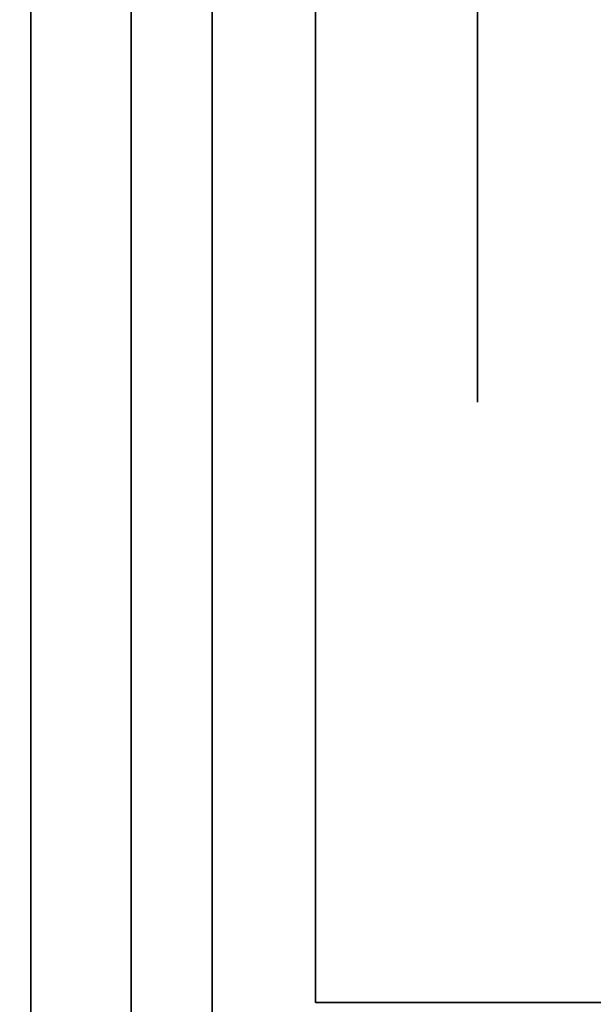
# Model space of a CAD drawing. Extents: x -1299 to -1246.9, y 2743.7 to 2747.9.
# Tile 275 of 656: x -1260.999 to -1260.9636, y 2744.8428 to 2744.9037. Entities that reach past the tile are written whole.
import ezdxf

# ---------------------------------------------------------------- set-up
doc = ezdxf.new("R2010")
doc.units = 0
doc.header["$LTSCALE"] = 150
doc.header["$MEASUREMENT"] = 0
doc.layers.add('3DFACE_BOLT', color=7, linetype='CONTINUOUS')
doc.layers.add('3DFACE_SHAPE', color=7, linetype='CONTINUOUS')

msp = doc.modelspace()

# ---------------------------------------------------------------- linework, layer by layer
at = {"layer": '3DFACE_BOLT', "color": 1}
for points, invisible_edges in [([(-1260.970719, 2744.906824, 0.138), (-1260.970719, 2744.900136, 0.126417), (-1260.980719, 2744.906824, 0.138)], 14), ([(-1260.980719, 2744.906824, 0.138), (-1260.970719, 2744.900136, 0.126417), (-1260.980719, 2744.900136, 0.126417)], 3), ([(-1260.970719, 2744.900136, 0.149583), (-1260.970719, 2744.906824, 0.138), (-1260.980719, 2744.900136, 0.149583)], 14), ([(-1260.980719, 2744.900136, 0.149583), (-1260.970719, 2744.906824, 0.138), (-1260.980719, 2744.906824, 0.138)], 3), ([(-1260.980719, 2744.906824, 0.138), (-1260.980719, 2744.900136, 0.126417), (-1260.980719, 2744.900136, 0.149583)], 2), ([(-1260.970719, 2744.906824, 0.068), (-1260.970719, 2744.900136, 0.056417), (-1260.980719, 2744.906824, 0.068)], 14), ([(-1260.980719, 2744.906824, 0.068), (-1260.970719, 2744.900136, 0.056417), (-1260.980719, 2744.900136, 0.056417)], 3), ([(-1260.970719, 2744.900136, 0.079583), (-1260.970719, 2744.906824, 0.068), (-1260.980719, 2744.900136, 0.079583)], 14), ([(-1260.980719, 2744.900136, 0.079583), (-1260.970719, 2744.906824, 0.068), (-1260.980719, 2744.906824, 0.068)], 3), ([(-1260.980719, 2744.906824, 0.068), (-1260.980719, 2744.900136, 0.056417), (-1260.980719, 2744.900136, 0.079583)], 2), ([(-1260.970719, 2744.906824, 0.138), (-1260.970719, 2744.900136, 0.149583), (-1260.970719, 2744.900136, 0.126417)], 2), ([(-1260.970719, 2744.906824, 0.068), (-1260.970719, 2744.900136, 0.079583), (-1260.970719, 2744.900136, 0.056417)], 2), ([(-1260.980719, 2744.901449, 0.138), (-1260.980719, 2744.901057, 0.135528), (-1261.030719, 2744.901449, 0.138)], 14), ([(-1261.030719, 2744.901449, 0.138), (-1260.980719, 2744.901057, 0.135528), (-1261.030719, 2744.901057, 0.135528)], 3), ([(-1260.980719, 2744.901057, 0.140472), (-1260.980719, 2744.901449, 0.138), (-1261.030719, 2744.901057, 0.140472)], 14), ([(-1261.030719, 2744.901057, 0.140472), (-1260.980719, 2744.901449, 0.138), (-1261.030719, 2744.901449, 0.138)], 3), ([(-1260.980719, 2744.901449, 0.068), (-1260.980719, 2744.901057, 0.065528), (-1261.030719, 2744.901449, 0.068)], 14), ([(-1261.030719, 2744.901449, 0.068), (-1260.980719, 2744.901057, 0.065528), (-1261.030719, 2744.901057, 0.065528)], 3), ([(-1260.980719, 2744.901057, 0.070472), (-1260.980719, 2744.901449, 0.068), (-1261.030719, 2744.901057, 0.070472)], 14), ([(-1261.030719, 2744.901057, 0.070472), (-1260.980719, 2744.901449, 0.068), (-1261.030719, 2744.901449, 0.068)], 3), ([(-1260.980719, 2744.901057, 0.135528), (-1260.980719, 2744.899921, 0.133298), (-1261.030719, 2744.901057, 0.135528)], 14), ([(-1261.030719, 2744.901057, 0.135528), (-1260.980719, 2744.899921, 0.133298), (-1261.030719, 2744.899921, 0.133298)], 3), ([(-1260.980719, 2744.899921, 0.142702), (-1260.980719, 2744.901057, 0.140472), (-1261.030719, 2744.899921, 0.142702)], 14), ([(-1261.030719, 2744.899921, 0.142702), (-1260.980719, 2744.901057, 0.140472), (-1261.030719, 2744.901057, 0.140472)], 3), ([(-1260.980719, 2744.901057, 0.065528), (-1260.980719, 2744.899921, 0.063298), (-1261.030719, 2744.901057, 0.065528)], 14), ([(-1261.030719, 2744.901057, 0.065528), (-1260.980719, 2744.899921, 0.063298), (-1261.030719, 2744.899921, 0.063298)], 3), ([(-1260.980719, 2744.899921, 0.072702), (-1260.980719, 2744.901057, 0.070472), (-1261.030719, 2744.899921, 0.072702)], 14), ([(-1261.030719, 2744.899921, 0.072702), (-1260.980719, 2744.901057, 0.070472), (-1261.030719, 2744.901057, 0.070472)], 3), ([(-1260.980719, 2744.901449, 0.138), (-1260.980719, 2744.901057, 0.140472), (-1260.980719, 2744.901057, 0.135528)], 2), ([(-1260.980719, 2744.901449, 0.068), (-1260.980719, 2744.901057, 0.070472), (-1260.980719, 2744.901057, 0.065528)], 2), ([(-1260.980719, 2744.901057, 0.140472), (-1260.980719, 2744.899921, 0.142702), (-1260.980719, 2744.901057, 0.135528)], 14), ([(-1260.980719, 2744.901057, 0.135528), (-1260.980719, 2744.899921, 0.142702), (-1260.980719, 2744.899921, 0.133298)], 3), ([(-1260.980719, 2744.901057, 0.070472), (-1260.980719, 2744.899921, 0.072702), (-1260.980719, 2744.901057, 0.065528)], 14), ([(-1260.980719, 2744.901057, 0.065528), (-1260.980719, 2744.899921, 0.072702), (-1260.980719, 2744.899921, 0.063298)], 3), ([(-1260.980719, 2744.899921, 0.133298), (-1260.980719, 2744.898151, 0.131528), (-1261.030719, 2744.899921, 0.133298)], 14), ([(-1261.030719, 2744.899921, 0.133298), (-1260.980719, 2744.898151, 0.131528), (-1261.030719, 2744.898151, 0.131528)], 3), ([(-1260.980719, 2744.898151, 0.144472), (-1260.980719, 2744.899921, 0.142702), (-1261.030719, 2744.898151, 0.144472)], 14), ([(-1261.030719, 2744.898151, 0.144472), (-1260.980719, 2744.899921, 0.142702), (-1261.030719, 2744.899921, 0.142702)], 3), ([(-1260.980719, 2744.899921, 0.063298), (-1260.980719, 2744.898151, 0.061528), (-1261.030719, 2744.899921, 0.063298)], 14), ([(-1261.030719, 2744.899921, 0.063298), (-1260.980719, 2744.898151, 0.061528), (-1261.030719, 2744.898151, 0.061528)], 3), ([(-1260.980719, 2744.898151, 0.074472), (-1260.980719, 2744.899921, 0.072702), (-1261.030719, 2744.898151, 0.074472)], 14), ([(-1261.030719, 2744.898151, 0.074472), (-1260.980719, 2744.899921, 0.072702), (-1261.030719, 2744.899921, 0.072702)], 3), ([(-1260.970719, 2744.900136, 0.126417), (-1260.970719, 2744.886761, 0.126417), (-1260.980719, 2744.900136, 0.126417)], 14), ([(-1260.980719, 2744.900136, 0.126417), (-1260.970719, 2744.886761, 0.126417), (-1260.980719, 2744.886761, 0.126417)], 3), ([(-1260.970719, 2744.886761, 0.149583), (-1260.970719, 2744.900136, 0.149583), (-1260.980719, 2744.886761, 0.149583)], 14), ([(-1260.980719, 2744.886761, 0.149583), (-1260.970719, 2744.900136, 0.149583), (-1260.980719, 2744.900136, 0.149583)], 3), ([(-1260.980719, 2744.900136, 0.126417), (-1260.980719, 2744.886761, 0.126417), (-1260.980719, 2744.900136, 0.149583)], 14), ([(-1260.980719, 2744.900136, 0.149583), (-1260.980719, 2744.886761, 0.126417), (-1260.980719, 2744.886761, 0.149583)], 3), ([(-1260.970719, 2744.900136, 0.056417), (-1260.970719, 2744.886761, 0.056417), (-1260.980719, 2744.900136, 0.056417)], 14), ([(-1260.980719, 2744.900136, 0.056417), (-1260.970719, 2744.886761, 0.056417), (-1260.980719, 2744.886761, 0.056417)], 3), ([(-1260.970719, 2744.886761, 0.079583), (-1260.970719, 2744.900136, 0.079583), (-1260.980719, 2744.886761, 0.079583)], 14), ([(-1260.980719, 2744.886761, 0.079583), (-1260.970719, 2744.900136, 0.079583), (-1260.980719, 2744.900136, 0.079583)], 3), ([(-1260.980719, 2744.900136, 0.056417), (-1260.980719, 2744.886761, 0.056417), (-1260.980719, 2744.900136, 0.079583)], 14), ([(-1260.980719, 2744.900136, 0.079583), (-1260.980719, 2744.886761, 0.056417), (-1260.980719, 2744.886761, 0.079583)], 3), ([(-1260.980719, 2744.899921, 0.142702), (-1260.980719, 2744.898151, 0.144472), (-1260.980719, 2744.899921, 0.133298)], 14), ([(-1260.980719, 2744.899921, 0.133298), (-1260.980719, 2744.898151, 0.144472), (-1260.980719, 2744.898151, 0.131528)], 3), ([(-1260.980719, 2744.899921, 0.072702), (-1260.980719, 2744.898151, 0.074472), (-1260.980719, 2744.899921, 0.063298)], 14), ([(-1260.980719, 2744.899921, 0.063298), (-1260.980719, 2744.898151, 0.074472), (-1260.980719, 2744.898151, 0.061528)], 3), ([(-1260.970719, 2744.900136, 0.149583), (-1260.970719, 2744.886761, 0.149583), (-1260.970719, 2744.900136, 0.126417)], 14), ([(-1260.970719, 2744.900136, 0.126417), (-1260.970719, 2744.886761, 0.149583), (-1260.970719, 2744.886761, 0.126417)], 3), ([(-1260.970719, 2744.900136, 0.079583), (-1260.970719, 2744.886761, 0.079583), (-1260.970719, 2744.900136, 0.056417)], 14), ([(-1260.970719, 2744.900136, 0.056417), (-1260.970719, 2744.886761, 0.079583), (-1260.970719, 2744.886761, 0.056417)], 3), ([(-1260.980719, 2744.898151, 0.131528), (-1260.980719, 2744.895921, 0.130392), (-1261.030719, 2744.898151, 0.131528)], 14), ([(-1261.030719, 2744.898151, 0.131528), (-1260.980719, 2744.895921, 0.130392), (-1261.030719, 2744.895921, 0.130392)], 3), ([(-1260.980719, 2744.895921, 0.145608), (-1260.980719, 2744.898151, 0.144472), (-1261.030719, 2744.895921, 0.145608)], 14), ([(-1261.030719, 2744.895921, 0.145608), (-1260.980719, 2744.898151, 0.144472), (-1261.030719, 2744.898151, 0.144472)], 3), ([(-1260.980719, 2744.898151, 0.061528), (-1260.980719, 2744.895921, 0.060392), (-1261.030719, 2744.898151, 0.061528)], 14), ([(-1261.030719, 2744.898151, 0.061528), (-1260.980719, 2744.895921, 0.060392), (-1261.030719, 2744.895921, 0.060392)], 3), ([(-1260.980719, 2744.895921, 0.075608), (-1260.980719, 2744.898151, 0.074472), (-1261.030719, 2744.895921, 0.075608)], 14), ([(-1261.030719, 2744.895921, 0.075608), (-1260.980719, 2744.898151, 0.074472), (-1261.030719, 2744.898151, 0.074472)], 3), ([(-1260.980719, 2744.898151, 0.144472), (-1260.980719, 2744.895921, 0.145608), (-1260.980719, 2744.898151, 0.131528)], 14), ([(-1260.980719, 2744.898151, 0.131528), (-1260.980719, 2744.895921, 0.145608), (-1260.980719, 2744.895921, 0.130392)], 3), ([(-1260.980719, 2744.898151, 0.074472), (-1260.980719, 2744.895921, 0.075608), (-1260.980719, 2744.898151, 0.061528)], 14), ([(-1260.980719, 2744.898151, 0.061528), (-1260.980719, 2744.895921, 0.075608), (-1260.980719, 2744.895921, 0.060392)], 3), ([(-1260.980719, 2744.895921, 0.130392), (-1260.980719, 2744.893449, 0.13), (-1261.030719, 2744.895921, 0.130392)], 14), ([(-1261.030719, 2744.895921, 0.130392), (-1260.980719, 2744.893449, 0.13), (-1261.030719, 2744.893449, 0.13)], 3), ([(-1260.980719, 2744.893449, 0.146), (-1260.980719, 2744.895921, 0.145608), (-1261.030719, 2744.893449, 0.146)], 14), ([(-1261.030719, 2744.893449, 0.146), (-1260.980719, 2744.895921, 0.145608), (-1261.030719, 2744.895921, 0.145608)], 3), ([(-1260.980719, 2744.895921, 0.060392), (-1260.980719, 2744.893449, 0.06), (-1261.030719, 2744.895921, 0.060392)], 14), ([(-1261.030719, 2744.895921, 0.060392), (-1260.980719, 2744.893449, 0.06), (-1261.030719, 2744.893449, 0.06)], 3), ([(-1260.980719, 2744.893449, 0.076), (-1260.980719, 2744.895921, 0.075608), (-1261.030719, 2744.893449, 0.076)], 14), ([(-1261.030719, 2744.893449, 0.076), (-1260.980719, 2744.895921, 0.075608), (-1261.030719, 2744.895921, 0.075608)], 3), ([(-1260.980719, 2744.895921, 0.145608), (-1260.980719, 2744.893449, 0.146), (-1260.980719, 2744.895921, 0.130392)], 14), ([(-1260.980719, 2744.895921, 0.130392), (-1260.980719, 2744.893449, 0.146), (-1260.980719, 2744.893449, 0.13)], 3), ([(-1260.980719, 2744.895921, 0.075608), (-1260.980719, 2744.893449, 0.076), (-1260.980719, 2744.895921, 0.060392)], 14), ([(-1260.980719, 2744.895921, 0.060392), (-1260.980719, 2744.893449, 0.076), (-1260.980719, 2744.893449, 0.06)], 3), ([(-1260.980719, 2744.893449, 0.13), (-1260.980719, 2744.890976, 0.130392), (-1261.030719, 2744.893449, 0.13)], 14), ([(-1261.030719, 2744.893449, 0.13), (-1260.980719, 2744.890976, 0.130392), (-1261.030719, 2744.890976, 0.130392)], 3), ([(-1260.980719, 2744.890976, 0.145608), (-1260.980719, 2744.893449, 0.146), (-1261.030719, 2744.890976, 0.145608)], 14), ([(-1261.030719, 2744.890976, 0.145608), (-1260.980719, 2744.893449, 0.146), (-1261.030719, 2744.893449, 0.146)], 3), ([(-1260.980719, 2744.893449, 0.06), (-1260.980719, 2744.890976, 0.060392), (-1261.030719, 2744.893449, 0.06)], 14), ([(-1261.030719, 2744.893449, 0.06), (-1260.980719, 2744.890976, 0.060392), (-1261.030719, 2744.890976, 0.060392)], 3), ([(-1260.980719, 2744.890976, 0.075608), (-1260.980719, 2744.893449, 0.076), (-1261.030719, 2744.890976, 0.075608)], 14), ([(-1261.030719, 2744.890976, 0.075608), (-1260.980719, 2744.893449, 0.076), (-1261.030719, 2744.893449, 0.076)], 3), ([(-1260.980719, 2744.893449, 0.146), (-1260.980719, 2744.890976, 0.145608), (-1260.980719, 2744.893449, 0.13)], 14), ([(-1260.980719, 2744.893449, 0.13), (-1260.980719, 2744.890976, 0.145608), (-1260.980719, 2744.890976, 0.130392)], 3), ([(-1260.980719, 2744.893449, 0.076), (-1260.980719, 2744.890976, 0.075608), (-1260.980719, 2744.893449, 0.06)], 14), ([(-1260.980719, 2744.893449, 0.06), (-1260.980719, 2744.890976, 0.075608), (-1260.980719, 2744.890976, 0.060392)], 3), ([(-1260.980719, 2744.890976, 0.130392), (-1260.980719, 2744.888746, 0.131528), (-1261.030719, 2744.890976, 0.130392)], 14), ([(-1261.030719, 2744.890976, 0.130392), (-1260.980719, 2744.888746, 0.131528), (-1261.030719, 2744.888746, 0.131528)], 3), ([(-1260.980719, 2744.888746, 0.144472), (-1260.980719, 2744.890976, 0.145608), (-1261.030719, 2744.888746, 0.144472)], 14), ([(-1261.030719, 2744.888746, 0.144472), (-1260.980719, 2744.890976, 0.145608), (-1261.030719, 2744.890976, 0.145608)], 3), ([(-1260.980719, 2744.890976, 0.060392), (-1260.980719, 2744.888746, 0.061528), (-1261.030719, 2744.890976, 0.060392)], 14), ([(-1261.030719, 2744.890976, 0.060392), (-1260.980719, 2744.888746, 0.061528), (-1261.030719, 2744.888746, 0.061528)], 3), ([(-1260.980719, 2744.888746, 0.074472), (-1260.980719, 2744.890976, 0.075608), (-1261.030719, 2744.888746, 0.074472)], 14), ([(-1261.030719, 2744.888746, 0.074472), (-1260.980719, 2744.890976, 0.075608), (-1261.030719, 2744.890976, 0.075608)], 3), ([(-1260.980719, 2744.890976, 0.145608), (-1260.980719, 2744.888746, 0.144472), (-1260.980719, 2744.890976, 0.130392)], 14), ([(-1260.980719, 2744.890976, 0.130392), (-1260.980719, 2744.888746, 0.144472), (-1260.980719, 2744.888746, 0.131528)], 3), ([(-1260.980719, 2744.890976, 0.075608), (-1260.980719, 2744.888746, 0.074472), (-1260.980719, 2744.890976, 0.060392)], 14), ([(-1260.980719, 2744.890976, 0.060392), (-1260.980719, 2744.888746, 0.074472), (-1260.980719, 2744.888746, 0.061528)], 3), ([(-1260.980719, 2744.888746, 0.131528), (-1260.980719, 2744.886976, 0.133298), (-1261.030719, 2744.888746, 0.131528)], 14), ([(-1261.030719, 2744.888746, 0.131528), (-1260.980719, 2744.886976, 0.133298), (-1261.030719, 2744.886976, 0.133298)], 3), ([(-1260.980719, 2744.886976, 0.142702), (-1260.980719, 2744.888746, 0.144472), (-1261.030719, 2744.886976, 0.142702)], 14), ([(-1261.030719, 2744.886976, 0.142702), (-1260.980719, 2744.888746, 0.144472), (-1261.030719, 2744.888746, 0.144472)], 3), ([(-1260.980719, 2744.888746, 0.061528), (-1260.980719, 2744.886976, 0.063298), (-1261.030719, 2744.888746, 0.061528)], 14), ([(-1261.030719, 2744.888746, 0.061528), (-1260.980719, 2744.886976, 0.063298), (-1261.030719, 2744.886976, 0.063298)], 3), ([(-1260.980719, 2744.886976, 0.072702), (-1260.980719, 2744.888746, 0.074472), (-1261.030719, 2744.886976, 0.072702)], 14), ([(-1261.030719, 2744.886976, 0.072702), (-1260.980719, 2744.888746, 0.074472), (-1261.030719, 2744.888746, 0.074472)], 3), ([(-1260.980719, 2744.888746, 0.144472), (-1260.980719, 2744.886976, 0.142702), (-1260.980719, 2744.888746, 0.131528)], 14), ([(-1260.980719, 2744.888746, 0.131528), (-1260.980719, 2744.886976, 0.142702), (-1260.980719, 2744.886976, 0.133298)], 3), ([(-1260.980719, 2744.888746, 0.074472), (-1260.980719, 2744.886976, 0.072702), (-1260.980719, 2744.888746, 0.061528)], 14), ([(-1260.980719, 2744.888746, 0.061528), (-1260.980719, 2744.886976, 0.072702), (-1260.980719, 2744.886976, 0.063298)], 3), ([(-1260.980719, 2744.886976, 0.133298), (-1260.980719, 2744.88584, 0.135528), (-1261.030719, 2744.886976, 0.133298)], 14), ([(-1261.030719, 2744.886976, 0.133298), (-1260.980719, 2744.88584, 0.135528), (-1261.030719, 2744.88584, 0.135528)], 3), ([(-1260.980719, 2744.88584, 0.140472), (-1260.980719, 2744.886976, 0.142702), (-1261.030719, 2744.88584, 0.140472)], 14), ([(-1261.030719, 2744.88584, 0.140472), (-1260.980719, 2744.886976, 0.142702), (-1261.030719, 2744.886976, 0.142702)], 3), ([(-1260.980719, 2744.886976, 0.063298), (-1260.980719, 2744.88584, 0.065528), (-1261.030719, 2744.886976, 0.063298)], 14), ([(-1261.030719, 2744.886976, 0.063298), (-1260.980719, 2744.88584, 0.065528), (-1261.030719, 2744.88584, 0.065528)], 3), ([(-1260.980719, 2744.88584, 0.070472), (-1260.980719, 2744.886976, 0.072702), (-1261.030719, 2744.88584, 0.070472)], 14), ([(-1261.030719, 2744.88584, 0.070472), (-1260.980719, 2744.886976, 0.072702), (-1261.030719, 2744.886976, 0.072702)], 3), ([(-1260.980719, 2744.886976, 0.142702), (-1260.980719, 2744.88584, 0.140472), (-1260.980719, 2744.886976, 0.133298)], 14), ([(-1260.980719, 2744.886976, 0.133298), (-1260.980719, 2744.88584, 0.140472), (-1260.980719, 2744.88584, 0.135528)], 3), ([(-1260.980719, 2744.886976, 0.072702), (-1260.980719, 2744.88584, 0.070472), (-1260.980719, 2744.886976, 0.063298)], 14), ([(-1260.980719, 2744.886976, 0.063298), (-1260.980719, 2744.88584, 0.070472), (-1260.980719, 2744.88584, 0.065528)], 3), ([(-1260.970719, 2744.886761, 0.126417), (-1260.970719, 2744.880074, 0.138), (-1260.980719, 2744.886761, 0.126417)], 14), ([(-1260.980719, 2744.886761, 0.126417), (-1260.970719, 2744.880074, 0.138), (-1260.980719, 2744.880074, 0.138)], 3), ([(-1260.970719, 2744.880074, 0.138), (-1260.970719, 2744.886761, 0.149583), (-1260.980719, 2744.880074, 0.138)], 14), ([(-1260.980719, 2744.880074, 0.138), (-1260.970719, 2744.886761, 0.149583), (-1260.980719, 2744.886761, 0.149583)], 3), ([(-1260.980719, 2744.886761, 0.126417), (-1260.980719, 2744.880074, 0.138), (-1260.980719, 2744.886761, 0.149583)], 12), ([(-1260.970719, 2744.886761, 0.056417), (-1260.970719, 2744.880074, 0.068), (-1260.980719, 2744.886761, 0.056417)], 14), ([(-1260.980719, 2744.886761, 0.056417), (-1260.970719, 2744.880074, 0.068), (-1260.980719, 2744.880074, 0.068)], 3), ([(-1260.970719, 2744.880074, 0.068), (-1260.970719, 2744.886761, 0.079583), (-1260.980719, 2744.880074, 0.068)], 14), ([(-1260.980719, 2744.880074, 0.068), (-1260.970719, 2744.886761, 0.079583), (-1260.980719, 2744.886761, 0.079583)], 3), ([(-1260.980719, 2744.886761, 0.056417), (-1260.980719, 2744.880074, 0.068), (-1260.980719, 2744.886761, 0.079583)], 12), ([(-1260.970719, 2744.886761, 0.149583), (-1260.970719, 2744.880074, 0.138), (-1260.970719, 2744.886761, 0.126417)], 12), ([(-1260.970719, 2744.886761, 0.079583), (-1260.970719, 2744.880074, 0.068), (-1260.970719, 2744.886761, 0.056417)], 12), ([(-1260.980719, 2744.88584, 0.135528), (-1260.980719, 2744.885449, 0.138), (-1261.030719, 2744.88584, 0.135528)], 14), ([(-1261.030719, 2744.88584, 0.135528), (-1260.980719, 2744.885449, 0.138), (-1261.030719, 2744.885449, 0.138)], 3), ([(-1260.980719, 2744.885449, 0.138), (-1260.980719, 2744.88584, 0.140472), (-1261.030719, 2744.885449, 0.138)], 14), ([(-1261.030719, 2744.885449, 0.138), (-1260.980719, 2744.88584, 0.140472), (-1261.030719, 2744.88584, 0.140472)], 3), ([(-1260.980719, 2744.88584, 0.065528), (-1260.980719, 2744.885449, 0.068), (-1261.030719, 2744.88584, 0.065528)], 14), ([(-1261.030719, 2744.88584, 0.065528), (-1260.980719, 2744.885449, 0.068), (-1261.030719, 2744.885449, 0.068)], 3), ([(-1260.980719, 2744.885449, 0.068), (-1260.980719, 2744.88584, 0.070472), (-1261.030719, 2744.885449, 0.068)], 14), ([(-1261.030719, 2744.885449, 0.068), (-1260.980719, 2744.88584, 0.070472), (-1261.030719, 2744.88584, 0.070472)], 3), ([(-1260.980719, 2744.88584, 0.140472), (-1260.980719, 2744.885449, 0.138), (-1260.980719, 2744.88584, 0.135528)], 12), ([(-1260.980719, 2744.88584, 0.070472), (-1260.980719, 2744.885449, 0.068), (-1260.980719, 2744.88584, 0.065528)], 12)]:
    msp.add_3dface(points, dxfattribs=dict(at, invisible_edges=invisible_edges))
at = {"layer": '3DFACE_SHAPE', "color": 13}
for points, invisible_edges in [([(-1260.998319, 2744.893449, 0.0595), (-1260.998319, 2744.928449, -2.8), (-1260.998319, 2744.779459, 0.06199)], 15), ([(-1260.998319, 2744.779459, 0.06199), (-1260.998319, 2744.928449, -2.8), (-1260.998319, 2744.773449, 0.0595)], 3), ([(-1260.998319, 2744.928449, -2.8), (-1260.998319, 2744.738449, -2.8), (-1260.998319, 2744.773449, 0.0595)], 14), ([(-1260.998319, 2744.893449, 0.0595), (-1260.998319, 2744.899459, 0.06199), (-1260.998319, 2744.928449, -2.8)], 14), ([(-1260.998319, 2744.899459, 0.06199), (-1260.998319, 2744.901949, 0.068), (-1260.998319, 2744.928449, -2.8)], 14), ([(-1260.998319, 2744.928449, -2.8), (-1260.998319, 2744.901949, 0.068), (-1260.998319, 2744.928449, 0.206)], 3), ([(-1260.998319, 2744.901949, 0.138), (-1260.998319, 2744.928449, 0.206), (-1260.998319, 2744.901949, 0.068)], 15), ([(-1260.998319, 2744.901949, 0.138), (-1260.998319, 2744.899459, 0.14401), (-1260.998319, 2744.928449, 0.206)], 14), ([(-1260.998319, 2744.928449, 0.206), (-1260.998319, 2744.899459, 0.14401), (-1260.998319, 2744.893449, 0.206)], 3), ([(-1260.998319, 2744.928449, 0.206), (-1260.998319, 2744.893449, 0.206), (-1260.992119, 2744.928449, 0.206)], 14), ([(-1260.998319, 2744.893449, 0.206), (-1260.998319, 2744.773449, 0.206), (-1260.992119, 2744.928449, 0.206)], 14), ([(-1260.992119, 2744.928449, 0.206), (-1260.998319, 2744.773449, 0.206), (-1260.992119, 2744.738449, 0.206)], 3), ([(-1260.998319, 2744.738449, -2.8), (-1260.998319, 2744.928449, -2.8), (-1260.992119, 2744.738449, -2.8)], 14), ([(-1260.998319, 2744.928449, -2.8), (-1260.992119, 2744.928449, -2.8), (-1260.992119, 2744.738449, -2.8)], 13), ([(-1260.992119, 2744.738449, 0.206), (-1260.992119, 2744.893449, 0.1465), (-1260.992119, 2744.928449, 0.206)], 3), ([(-1260.992119, 2744.893449, 0.1465), (-1260.992119, 2744.899459, 0.14401), (-1260.992119, 2744.928449, 0.206)], 14), ([(-1260.992119, 2744.928449, 0.206), (-1260.992119, 2744.899459, 0.14401), (-1260.992119, 2744.928449, 0.138)], 3), ([(-1260.992119, 2744.899459, 0.14401), (-1260.992119, 2744.901949, 0.138), (-1260.992119, 2744.928449, 0.138)], 14), ([(-1260.992119, 2744.899459, 0.13199), (-1260.992119, 2744.928449, 0.138), (-1260.992119, 2744.901949, 0.138)], 3), ([(-1260.992119, 2744.901949, 0.068), (-1260.992119, 2744.928449, 0.138), (-1260.992119, 2744.899459, 0.13199)], 15), ([(-1260.992119, 2744.928449, 0.138), (-1260.992119, 2744.901949, 0.068), (-1260.992119, 2744.928449, 0.068)], 3), ([(-1260.992119, 2744.901949, 0.068), (-1260.992119, 2744.899459, 0.06199), (-1260.992119, 2744.928449, 0.068)], 14), ([(-1260.992119, 2744.928449, 0.068), (-1260.992119, 2744.899459, 0.06199), (-1260.992119, 2744.893449, 0.0595)], 13), ([(-1260.992119, 2744.893449, 0.0595), (-1260.992119, 2744.928449, -2.8), (-1260.992119, 2744.928449, 0.068)], 13), ([(-1260.992119, 2744.773449, 0.0595), (-1260.992119, 2744.928449, -2.8), (-1260.992119, 2744.893449, 0.0595)], 15), ([(-1260.992119, 2744.928449, -2.8), (-1260.992119, 2744.773449, 0.0595), (-1260.992119, 2744.767438, 0.06199)], 13), ([(-1260.992119, 2744.767438, 0.06199), (-1260.992119, 2744.738449, -2.8), (-1260.992119, 2744.928449, -2.8)], 13), ([(-1260.987119, 2744.901949, 0.138), (-1260.987119, 2744.899459, 0.14401), (-1260.987119, 2744.925549, 0.138)], 14), ([(-1260.987119, 2744.899459, 0.14401), (-1260.987119, 2744.893449, 0.1465), (-1260.987119, 2744.925549, 0.138)], 14), ([(-1260.987119, 2744.925549, 0.138), (-1260.987119, 2744.893449, 0.1465), (-1260.987119, 2744.925549, 0.173)], 15), ([(-1260.987119, 2744.893449, 0.1465), (-1260.987119, 2744.887438, 0.14401), (-1260.987119, 2744.925549, 0.173)], 14), ([(-1260.987119, 2744.925549, 0.173), (-1260.987119, 2744.887438, 0.14401), (-1260.987119, 2744.836549, 0.173)], 3), ([(-1260.987119, 2744.836549, 0.033), (-1260.987119, 2744.899459, 0.06199), (-1260.987119, 2744.925549, 0.033)], 3), ([(-1260.987119, 2744.899459, 0.06199), (-1260.987119, 2744.925549, 0.068), (-1260.987119, 2744.925549, 0.033)], 13), ([(-1260.987119, 2744.899459, 0.06199), (-1260.987119, 2744.901949, 0.068), (-1260.987119, 2744.925549, 0.068)], 14), ([(-1260.987119, 2744.901949, 0.138), (-1260.987119, 2744.925549, 0.138), (-1260.987119, 2744.899459, 0.07401)], 15), ([(-1260.987119, 2744.899459, 0.07401), (-1260.987119, 2744.925549, 0.138), (-1260.987119, 2744.901949, 0.068)], 3), ([(-1260.987119, 2744.925549, 0.138), (-1260.987119, 2744.925549, 0.068), (-1260.987119, 2744.901949, 0.068)], 14), ([(-1260.987119, 2744.836549, 0.173), (-1260.980719, 2744.893449, 0.173), (-1260.987119, 2744.925549, 0.173)], 3), ([(-1260.980719, 2744.893449, 0.173), (-1260.980719, 2744.925549, 0.173), (-1260.987119, 2744.925549, 0.173)], 12), ([(-1260.980719, 2744.925549, 0.033), (-1260.980719, 2744.842949, 0.033), (-1260.987119, 2744.925549, 0.033)], 2), ([(-1260.987119, 2744.925549, 0.033), (-1260.980719, 2744.842949, 0.033), (-1260.987119, 2744.836549, 0.033)], 3), ([(-1260.980719, 2744.893449, 0.173), (-1260.980719, 2744.899459, 0.14401), (-1260.980719, 2744.925549, 0.173)], 15), ([(-1260.980719, 2744.899459, 0.14401), (-1260.980719, 2744.901949, 0.138), (-1260.980719, 2744.925549, 0.173)], 14), ([(-1260.980719, 2744.925549, 0.173), (-1260.980719, 2744.901949, 0.138), (-1260.980719, 2744.899459, 0.13199)], 13), ([(-1260.980719, 2744.899459, 0.13199), (-1260.980719, 2744.901949, 0.068), (-1260.980719, 2744.925549, 0.173)], 15), ([(-1260.980719, 2744.901949, 0.068), (-1260.980719, 2744.925549, 0.033), (-1260.980719, 2744.925549, 0.173)], 13), ([(-1260.980719, 2744.901949, 0.068), (-1260.980719, 2744.899459, 0.06199), (-1260.980719, 2744.925549, 0.033)], 14), ([(-1260.980719, 2744.899459, 0.06199), (-1260.980719, 2744.893449, 0.0595), (-1260.980719, 2744.925549, 0.033)], 14), ([(-1260.980719, 2744.925549, 0.033), (-1260.980719, 2744.893449, 0.0595), (-1260.980719, 2744.887438, 0.06199)], 13), ([(-1260.980719, 2744.925549, 0.033), (-1260.980719, 2744.887438, 0.06199), (-1260.980719, 2744.842949, 0.033)], 3), ([(-1260.998319, 2744.899459, 0.06199), (-1260.992119, 2744.899459, 0.06199), (-1260.998319, 2744.901949, 0.068)], 3), ([(-1260.992119, 2744.899459, 0.06199), (-1260.992119, 2744.901949, 0.068), (-1260.998319, 2744.901949, 0.068)], 14), ([(-1260.998319, 2744.901949, 0.068), (-1260.992119, 2744.901949, 0.068), (-1260.998319, 2744.899459, 0.07401)], 3), ([(-1260.992119, 2744.901949, 0.068), (-1260.992119, 2744.899459, 0.07401), (-1260.998319, 2744.899459, 0.07401)], 14), ([(-1260.998319, 2744.899459, 0.13199), (-1260.992119, 2744.899459, 0.13199), (-1260.998319, 2744.901949, 0.138)], 3), ([(-1260.992119, 2744.899459, 0.13199), (-1260.992119, 2744.901949, 0.138), (-1260.998319, 2744.901949, 0.138)], 14), ([(-1260.998319, 2744.901949, 0.138), (-1260.992119, 2744.901949, 0.138), (-1260.998319, 2744.899459, 0.14401)], 3), ([(-1260.992119, 2744.901949, 0.138), (-1260.992119, 2744.899459, 0.14401), (-1260.998319, 2744.899459, 0.14401)], 14), ([(-1260.998319, 2744.899459, 0.13199), (-1260.998319, 2744.901949, 0.138), (-1260.998319, 2744.899459, 0.07401)], 14), ([(-1260.998319, 2744.899459, 0.07401), (-1260.998319, 2744.901949, 0.138), (-1260.998319, 2744.901949, 0.068)], 3), ([(-1260.992119, 2744.899459, 0.07401), (-1260.992119, 2744.901949, 0.068), (-1260.992119, 2744.893449, 0.1295)], 14), ([(-1260.992119, 2744.893449, 0.1295), (-1260.992119, 2744.901949, 0.068), (-1260.992119, 2744.899459, 0.13199)], 3), ([(-1260.987119, 2744.899459, 0.13199), (-1260.987119, 2744.901949, 0.138), (-1260.987119, 2744.899459, 0.07401)], 14), ([(-1260.980719, 2744.899459, 0.07401), (-1260.987119, 2744.899459, 0.07401), (-1260.980719, 2744.901949, 0.068)], 3), ([(-1260.987119, 2744.899459, 0.07401), (-1260.987119, 2744.901949, 0.068), (-1260.980719, 2744.901949, 0.068)], 14), ([(-1260.980719, 2744.901949, 0.068), (-1260.987119, 2744.901949, 0.068), (-1260.980719, 2744.899459, 0.06199)], 3), ([(-1260.987119, 2744.901949, 0.068), (-1260.987119, 2744.899459, 0.06199), (-1260.980719, 2744.899459, 0.06199)], 14), ([(-1260.980719, 2744.899459, 0.14401), (-1260.987119, 2744.899459, 0.14401), (-1260.980719, 2744.901949, 0.138)], 3), ([(-1260.987119, 2744.899459, 0.14401), (-1260.987119, 2744.901949, 0.138), (-1260.980719, 2744.901949, 0.138)], 14), ([(-1260.980719, 2744.901949, 0.138), (-1260.987119, 2744.901949, 0.138), (-1260.980719, 2744.899459, 0.13199)], 3), ([(-1260.987119, 2744.901949, 0.138), (-1260.987119, 2744.899459, 0.13199), (-1260.980719, 2744.899459, 0.13199)], 14), ([(-1260.980719, 2744.899459, 0.07401), (-1260.980719, 2744.901949, 0.068), (-1260.980719, 2744.899459, 0.13199)], 14), ([(-1260.998319, 2744.899459, 0.07401), (-1260.992119, 2744.899459, 0.07401), (-1260.998319, 2744.893449, 0.0765)], 3), ([(-1260.992119, 2744.899459, 0.07401), (-1260.992119, 2744.893449, 0.0765), (-1260.998319, 2744.893449, 0.0765)], 14), ([(-1260.998319, 2744.893449, 0.0595), (-1260.992119, 2744.893449, 0.0595), (-1260.998319, 2744.899459, 0.06199)], 3), ([(-1260.992119, 2744.893449, 0.0595), (-1260.992119, 2744.899459, 0.06199), (-1260.998319, 2744.899459, 0.06199)], 14), ([(-1260.998319, 2744.893449, 0.1295), (-1260.992119, 2744.893449, 0.1295), (-1260.998319, 2744.899459, 0.13199)], 3), ([(-1260.992119, 2744.893449, 0.1295), (-1260.992119, 2744.899459, 0.13199), (-1260.998319, 2744.899459, 0.13199)], 14), ([(-1260.998319, 2744.899459, 0.14401), (-1260.992119, 2744.899459, 0.14401), (-1260.998319, 2744.893449, 0.1465)], 3), ([(-1260.992119, 2744.899459, 0.14401), (-1260.992119, 2744.893449, 0.1465), (-1260.998319, 2744.893449, 0.1465)], 14), ([(-1260.998319, 2744.899459, 0.14401), (-1260.998319, 2744.893449, 0.1465), (-1260.998319, 2744.893449, 0.206)], 14), ([(-1260.998319, 2744.899459, 0.07401), (-1260.998319, 2744.893449, 0.0765), (-1260.998319, 2744.899459, 0.13199)], 14), ([(-1260.998319, 2744.899459, 0.13199), (-1260.998319, 2744.893449, 0.0765), (-1260.998319, 2744.893449, 0.1295)], 3), ([(-1260.992119, 2744.893449, 0.0765), (-1260.992119, 2744.899459, 0.07401), (-1260.992119, 2744.893449, 0.1295)], 14), ([(-1260.987119, 2744.893449, 0.0595), (-1260.987119, 2744.899459, 0.06199), (-1260.987119, 2744.836549, 0.033)], 14), ([(-1260.987119, 2744.899459, 0.07401), (-1260.987119, 2744.893449, 0.0765), (-1260.987119, 2744.899459, 0.13199)], 14), ([(-1260.987119, 2744.893449, 0.0765), (-1260.987119, 2744.893449, 0.1295), (-1260.987119, 2744.899459, 0.13199)], 13), ([(-1260.980719, 2744.899459, 0.06199), (-1260.987119, 2744.899459, 0.06199), (-1260.980719, 2744.893449, 0.0595)], 3), ([(-1260.987119, 2744.899459, 0.06199), (-1260.987119, 2744.893449, 0.0595), (-1260.980719, 2744.893449, 0.0595)], 14), ([(-1260.980719, 2744.893449, 0.0765), (-1260.987119, 2744.893449, 0.0765), (-1260.980719, 2744.899459, 0.07401)], 3), ([(-1260.987119, 2744.893449, 0.0765), (-1260.987119, 2744.899459, 0.07401), (-1260.980719, 2744.899459, 0.07401)], 14), ([(-1260.980719, 2744.899459, 0.13199), (-1260.987119, 2744.899459, 0.13199), (-1260.980719, 2744.893449, 0.1295)], 3), ([(-1260.987119, 2744.899459, 0.13199), (-1260.987119, 2744.893449, 0.1295), (-1260.980719, 2744.893449, 0.1295)], 14), ([(-1260.980719, 2744.893449, 0.1465), (-1260.987119, 2744.893449, 0.1465), (-1260.980719, 2744.899459, 0.14401)], 3), ([(-1260.987119, 2744.893449, 0.1465), (-1260.987119, 2744.899459, 0.14401), (-1260.980719, 2744.899459, 0.14401)], 14), ([(-1260.980719, 2744.893449, 0.1465), (-1260.980719, 2744.899459, 0.14401), (-1260.980719, 2744.893449, 0.173)], 14), ([(-1260.980719, 2744.893449, 0.0765), (-1260.980719, 2744.899459, 0.07401), (-1260.980719, 2744.893449, 0.1295)], 14), ([(-1260.980719, 2744.893449, 0.1295), (-1260.980719, 2744.899459, 0.07401), (-1260.980719, 2744.899459, 0.13199)], 3), ([(-1260.998319, 2744.893449, 0.0765), (-1260.992119, 2744.893449, 0.0765), (-1260.998319, 2744.887438, 0.07401)], 3), ([(-1260.992119, 2744.893449, 0.0765), (-1260.992119, 2744.887438, 0.07401), (-1260.998319, 2744.887438, 0.07401)], 14), ([(-1260.998319, 2744.887438, 0.06199), (-1260.992119, 2744.887438, 0.06199), (-1260.998319, 2744.893449, 0.0595)], 3), ([(-1260.992119, 2744.887438, 0.06199), (-1260.992119, 2744.893449, 0.0595), (-1260.998319, 2744.893449, 0.0595)], 14), ([(-1260.998319, 2744.887438, 0.13199), (-1260.992119, 2744.887438, 0.13199), (-1260.998319, 2744.893449, 0.1295)], 3), ([(-1260.992119, 2744.887438, 0.13199), (-1260.992119, 2744.893449, 0.1295), (-1260.998319, 2744.893449, 0.1295)], 14), ([(-1260.998319, 2744.893449, 0.1465), (-1260.992119, 2744.893449, 0.1465), (-1260.998319, 2744.887438, 0.14401)], 3), ([(-1260.992119, 2744.893449, 0.1465), (-1260.992119, 2744.887438, 0.14401), (-1260.998319, 2744.887438, 0.14401)], 14), ([(-1260.998319, 2744.887438, 0.14401), (-1260.998319, 2744.773449, 0.206), (-1260.998319, 2744.893449, 0.1465)], 3), ([(-1260.998319, 2744.773449, 0.206), (-1260.998319, 2744.893449, 0.206), (-1260.998319, 2744.893449, 0.1465)], 14), ([(-1260.998319, 2744.887438, 0.06199), (-1260.998319, 2744.893449, 0.0595), (-1260.998319, 2744.779459, 0.06199)], 14), ([(-1260.998319, 2744.893449, 0.0765), (-1260.998319, 2744.887438, 0.07401), (-1260.998319, 2744.893449, 0.1295)], 14), ([(-1260.998319, 2744.893449, 0.1295), (-1260.998319, 2744.887438, 0.07401), (-1260.998319, 2744.887438, 0.13199)], 3), ([(-1260.992119, 2744.887438, 0.14401), (-1260.992119, 2744.893449, 0.1465), (-1260.992119, 2744.779459, 0.14401)], 14), ([(-1260.992119, 2744.779459, 0.14401), (-1260.992119, 2744.893449, 0.1465), (-1260.992119, 2744.773449, 0.1465)], 3), ([(-1260.992119, 2744.893449, 0.1465), (-1260.992119, 2744.738449, 0.206), (-1260.992119, 2744.773449, 0.1465)], 15), ([(-1260.992119, 2744.887438, 0.06199), (-1260.992119, 2744.773449, 0.0595), (-1260.992119, 2744.893449, 0.0595)], 3), ([(-1260.992119, 2744.887438, 0.07401), (-1260.992119, 2744.893449, 0.0765), (-1260.992119, 2744.779459, 0.07401)], 14), ([(-1260.992119, 2744.779459, 0.07401), (-1260.992119, 2744.893449, 0.0765), (-1260.992119, 2744.893449, 0.1295)], 15), ([(-1260.992119, 2744.779459, 0.07401), (-1260.992119, 2744.893449, 0.1295), (-1260.992119, 2744.773449, 0.0765)], 3), ([(-1260.992119, 2744.893449, 0.1295), (-1260.992119, 2744.887438, 0.13199), (-1260.992119, 2744.773449, 0.0765)], 14), ([(-1260.987119, 2744.893449, 0.0765), (-1260.987119, 2744.887438, 0.07401), (-1260.987119, 2744.893449, 0.1295)], 14), ([(-1260.987119, 2744.887438, 0.07401), (-1260.987119, 2744.884949, 0.068), (-1260.987119, 2744.893449, 0.1295)], 14), ([(-1260.987119, 2744.893449, 0.1295), (-1260.987119, 2744.884949, 0.068), (-1260.987119, 2744.887438, 0.13199)], 3), ([(-1260.987119, 2744.893449, 0.0595), (-1260.987119, 2744.836549, 0.068), (-1260.987119, 2744.887438, 0.06199)], 3), ([(-1260.987119, 2744.836549, 0.068), (-1260.987119, 2744.893449, 0.0595), (-1260.987119, 2744.836549, 0.033)], 3), ([(-1260.980719, 2744.893449, 0.0595), (-1260.987119, 2744.893449, 0.0595), (-1260.980719, 2744.887438, 0.06199)], 3), ([(-1260.987119, 2744.893449, 0.0595), (-1260.987119, 2744.887438, 0.06199), (-1260.980719, 2744.887438, 0.06199)], 14), ([(-1260.980719, 2744.887438, 0.07401), (-1260.987119, 2744.887438, 0.07401), (-1260.980719, 2744.893449, 0.0765)], 3), ([(-1260.987119, 2744.887438, 0.07401), (-1260.987119, 2744.893449, 0.0765), (-1260.980719, 2744.893449, 0.0765)], 14), ([(-1260.980719, 2744.893449, 0.1295), (-1260.987119, 2744.893449, 0.1295), (-1260.980719, 2744.887438, 0.13199)], 3), ([(-1260.987119, 2744.893449, 0.1295), (-1260.987119, 2744.887438, 0.13199), (-1260.980719, 2744.887438, 0.13199)], 14), ([(-1260.980719, 2744.887438, 0.14401), (-1260.987119, 2744.887438, 0.14401), (-1260.980719, 2744.893449, 0.1465)], 3), ([(-1260.987119, 2744.887438, 0.14401), (-1260.987119, 2744.893449, 0.1465), (-1260.980719, 2744.893449, 0.1465)], 14), ([(-1260.980719, 2744.842949, 0.173), (-1260.980719, 2744.893449, 0.173), (-1260.987119, 2744.836549, 0.173)], 14), ([(-1260.980719, 2744.842949, 0.173), (-1260.980719, 2744.887438, 0.14401), (-1260.980719, 2744.893449, 0.173)], 3), ([(-1260.980719, 2744.887438, 0.14401), (-1260.980719, 2744.893449, 0.1465), (-1260.980719, 2744.893449, 0.173)], 14), ([(-1260.980719, 2744.887438, 0.07401), (-1260.980719, 2744.893449, 0.0765), (-1260.980719, 2744.887438, 0.13199)], 14), ([(-1260.980719, 2744.887438, 0.13199), (-1260.980719, 2744.893449, 0.0765), (-1260.980719, 2744.893449, 0.1295)], 3), ([(-1260.998319, 2744.884949, 0.068), (-1260.992119, 2744.884949, 0.068), (-1260.998319, 2744.887438, 0.06199)], 3), ([(-1260.992119, 2744.884949, 0.068), (-1260.992119, 2744.887438, 0.06199), (-1260.998319, 2744.887438, 0.06199)], 14), ([(-1260.998319, 2744.887438, 0.07401), (-1260.992119, 2744.887438, 0.07401), (-1260.998319, 2744.884949, 0.068)], 3), ([(-1260.992119, 2744.887438, 0.07401), (-1260.992119, 2744.884949, 0.068), (-1260.998319, 2744.884949, 0.068)], 14), ([(-1260.998319, 2744.887438, 0.14401), (-1260.992119, 2744.887438, 0.14401), (-1260.998319, 2744.884949, 0.138)], 3), ([(-1260.992119, 2744.887438, 0.14401), (-1260.992119, 2744.884949, 0.138), (-1260.998319, 2744.884949, 0.138)], 14), ([(-1260.998319, 2744.884949, 0.138), (-1260.992119, 2744.884949, 0.138), (-1260.998319, 2744.887438, 0.13199)], 3), ([(-1260.992119, 2744.884949, 0.138), (-1260.992119, 2744.887438, 0.13199), (-1260.998319, 2744.887438, 0.13199)], 14), ([(-1260.998319, 2744.779459, 0.14401), (-1260.998319, 2744.773449, 0.1465), (-1260.998319, 2744.887438, 0.14401)], 14), ([(-1260.998319, 2744.773449, 0.1465), (-1260.998319, 2744.773449, 0.206), (-1260.998319, 2744.887438, 0.14401)], 15), ([(-1260.998319, 2744.887438, 0.14401), (-1260.998319, 2744.884949, 0.138), (-1260.998319, 2744.779459, 0.14401)], 14), ([(-1260.998319, 2744.779459, 0.06199), (-1260.998319, 2744.781949, 0.068), (-1260.998319, 2744.887438, 0.06199)], 14), ([(-1260.998319, 2744.781949, 0.068), (-1260.998319, 2744.884949, 0.068), (-1260.998319, 2744.887438, 0.06199)], 13), ([(-1260.998319, 2744.884949, 0.138), (-1260.998319, 2744.887438, 0.13199), (-1260.998319, 2744.781949, 0.068)], 14), ([(-1260.998319, 2744.781949, 0.068), (-1260.998319, 2744.887438, 0.13199), (-1260.998319, 2744.884949, 0.068)], 15), ([(-1260.998319, 2744.887438, 0.13199), (-1260.998319, 2744.887438, 0.07401), (-1260.998319, 2744.884949, 0.068)], 13), ([(-1260.992119, 2744.779459, 0.14401), (-1260.992119, 2744.781949, 0.138), (-1260.992119, 2744.887438, 0.14401)], 14), ([(-1260.992119, 2744.781949, 0.138), (-1260.992119, 2744.884949, 0.138), (-1260.992119, 2744.887438, 0.14401)], 13), ([(-1260.992119, 2744.779459, 0.06199), (-1260.992119, 2744.773449, 0.0595), (-1260.992119, 2744.887438, 0.06199)], 14), ([(-1260.992119, 2744.887438, 0.06199), (-1260.992119, 2744.884949, 0.068), (-1260.992119, 2744.779459, 0.06199)], 14), ([(-1260.992119, 2744.884949, 0.068), (-1260.992119, 2744.887438, 0.07401), (-1260.992119, 2744.781949, 0.068)], 14), ([(-1260.992119, 2744.781949, 0.068), (-1260.992119, 2744.887438, 0.07401), (-1260.992119, 2744.779459, 0.07401)], 3), ([(-1260.992119, 2744.773449, 0.0765), (-1260.992119, 2744.887438, 0.13199), (-1260.992119, 2744.773449, 0.1295)], 15), ([(-1260.992119, 2744.887438, 0.13199), (-1260.992119, 2744.779459, 0.13199), (-1260.992119, 2744.773449, 0.1295)], 13), ([(-1260.992119, 2744.887438, 0.13199), (-1260.992119, 2744.884949, 0.138), (-1260.992119, 2744.779459, 0.13199)], 14), ([(-1260.987119, 2744.887438, 0.14401), (-1260.987119, 2744.836549, 0.138), (-1260.987119, 2744.836549, 0.173)], 13), ([(-1260.987119, 2744.887438, 0.14401), (-1260.987119, 2744.884949, 0.138), (-1260.987119, 2744.836549, 0.138)], 14), ([(-1260.987119, 2744.884949, 0.138), (-1260.987119, 2744.887438, 0.13199), (-1260.987119, 2744.836549, 0.138)], 14), ([(-1260.987119, 2744.884949, 0.068), (-1260.987119, 2744.836549, 0.138), (-1260.987119, 2744.887438, 0.13199)], 15), ([(-1260.987119, 2744.887438, 0.06199), (-1260.987119, 2744.836549, 0.068), (-1260.987119, 2744.884949, 0.068)], 3), ([(-1260.980719, 2744.887438, 0.06199), (-1260.987119, 2744.887438, 0.06199), (-1260.980719, 2744.884949, 0.068)], 3), ([(-1260.987119, 2744.887438, 0.06199), (-1260.987119, 2744.884949, 0.068), (-1260.980719, 2744.884949, 0.068)], 14), ([(-1260.980719, 2744.884949, 0.068), (-1260.987119, 2744.884949, 0.068), (-1260.980719, 2744.887438, 0.07401)], 3), ([(-1260.987119, 2744.884949, 0.068), (-1260.987119, 2744.887438, 0.07401), (-1260.980719, 2744.887438, 0.07401)], 14), ([(-1260.980719, 2744.887438, 0.13199), (-1260.987119, 2744.887438, 0.13199), (-1260.980719, 2744.884949, 0.138)], 3), ([(-1260.987119, 2744.887438, 0.13199), (-1260.987119, 2744.884949, 0.138), (-1260.980719, 2744.884949, 0.138)], 14), ([(-1260.980719, 2744.884949, 0.138), (-1260.987119, 2744.884949, 0.138), (-1260.980719, 2744.887438, 0.14401)], 3), ([(-1260.987119, 2744.884949, 0.138), (-1260.987119, 2744.887438, 0.14401), (-1260.980719, 2744.887438, 0.14401)], 14), ([(-1260.980719, 2744.887438, 0.06199), (-1260.980719, 2744.884949, 0.068), (-1260.980719, 2744.842949, 0.033)], 14), ([(-1260.980719, 2744.842949, 0.033), (-1260.980719, 2744.884949, 0.068), (-1260.980719, 2744.887438, 0.07401)], 13), ([(-1260.980719, 2744.887438, 0.13199), (-1260.980719, 2744.884949, 0.138), (-1260.980719, 2744.887438, 0.07401)], 14), ([(-1260.980719, 2744.887438, 0.07401), (-1260.980719, 2744.884949, 0.138), (-1260.980719, 2744.842949, 0.033)], 15), ([(-1260.980719, 2744.884949, 0.138), (-1260.980719, 2744.887438, 0.14401), (-1260.980719, 2744.842949, 0.173)], 14), ([(-1260.998319, 2744.884949, 0.138), (-1260.998319, 2744.781949, 0.138), (-1260.998319, 2744.779459, 0.14401)], 13), ([(-1260.998319, 2744.884949, 0.138), (-1260.998319, 2744.779459, 0.07401), (-1260.998319, 2744.781949, 0.138)], 15), ([(-1260.998319, 2744.779459, 0.07401), (-1260.998319, 2744.884949, 0.138), (-1260.998319, 2744.781949, 0.068)], 3), ([(-1260.992119, 2744.779459, 0.06199), (-1260.992119, 2744.884949, 0.068), (-1260.992119, 2744.781949, 0.068)], 3), ([(-1260.992119, 2744.884949, 0.138), (-1260.992119, 2744.781949, 0.138), (-1260.992119, 2744.779459, 0.13199)], 13), ([(-1260.987119, 2744.836549, 0.068), (-1260.987119, 2744.836549, 0.138), (-1260.987119, 2744.884949, 0.068)], 14), ([(-1260.980719, 2744.884949, 0.138), (-1260.980719, 2744.842949, 0.173), (-1260.980719, 2744.842949, 0.033)], 13), ([(-1260.898119, 2744.836549, 0.173), (-1260.980719, 2744.842949, 0.173), (-1260.987119, 2744.836549, 0.173)], 3), ([(-1260.980719, 2744.842949, 0.033), (-1260.898119, 2744.836549, 0.033), (-1260.987119, 2744.836549, 0.033)], 13), ([(-1260.927119, 2744.842949, 0.173), (-1260.933129, 2744.842949, 0.14401), (-1260.980719, 2744.842949, 0.173)], 15), ([(-1260.933129, 2744.842949, 0.14401), (-1260.935619, 2744.842949, 0.138), (-1260.980719, 2744.842949, 0.173)], 14), ([(-1260.935619, 2744.842949, 0.068), (-1260.980719, 2744.842949, 0.173), (-1260.935619, 2744.842949, 0.138)], 15), ([(-1260.935619, 2744.842949, 0.068), (-1260.933129, 2744.842949, 0.06199), (-1260.980719, 2744.842949, 0.173)], 14), ([(-1260.980719, 2744.842949, 0.173), (-1260.933129, 2744.842949, 0.06199), (-1260.980719, 2744.842949, 0.033)], 3), ([(-1260.933129, 2744.842949, 0.06199), (-1260.898119, 2744.842949, 0.033), (-1260.980719, 2744.842949, 0.033)], 13), ([(-1260.927119, 2744.842949, 0.173), (-1260.980719, 2744.842949, 0.173), (-1260.898119, 2744.836549, 0.173)], 14), ([(-1260.980719, 2744.842949, 0.033), (-1260.898119, 2744.842949, 0.033), (-1260.898119, 2744.836549, 0.033)], 12)]:
    msp.add_3dface(points, dxfattribs=dict(at, invisible_edges=invisible_edges))

doc.saveas('drawing.dxf')
